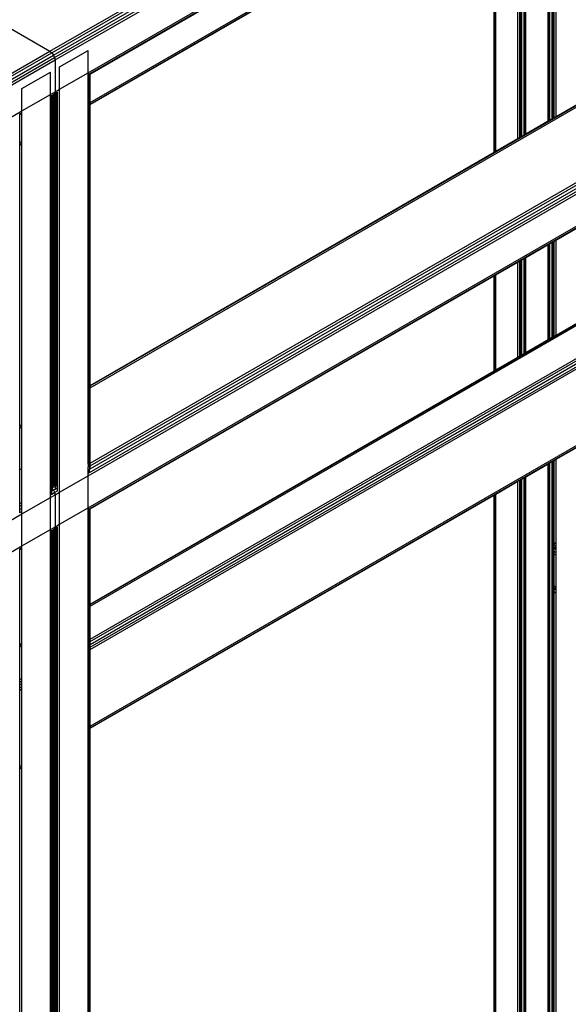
# Model space of a CAD drawing. Header units: millimetres. Extents: x 10 to 1250, y -62 to 528.
# Tile 684 of 909: x 616.274 to 616.891, y 513.986 to 515.095. Entities that reach past the tile are written whole.
import ezdxf

# ---------------------------------------------------------------- set-up
doc = ezdxf.new("R2010")
doc.units = ezdxf.units.MM
doc.header["$LTSCALE"] = 0.05

msp = doc.modelspace()

# ---------------------------------------------------------------- linework, layer by layer
at = {"color": 8}
for p, q in [((616.308, 515.0596), (619.0767, 516.6582)), ((616.3101, 515.0579), (619.0789, 516.6564)), ((616.312, 515.0554), (619.0807, 516.6539)), ((616.3132, 515.0525), (619.082, 516.6511)), ((616.3137, 515.0498), (619.0824, 516.6483)), ((616.3509, 515.0354), (619.0451, 516.5909)), ((616.3525, 515.0343), (619.0427, 516.5875)), ((616.3531, 514.6826), (618.9603, 516.1879)), ((616.3531, 514.6806), (618.9608, 516.1862)), ((616.3525, 514.5853), (619.0427, 516.1385)), ((616.3531, 514.5958), (619.0343, 516.1438)), ((616.3531, 514.5928), (619.0368, 516.1422)), ((616.3531, 514.5892), (619.04, 516.1405)), ((616.3509, 514.5814), (619.0451, 516.1369)), ((616.3509, 514.5455), (619.0451, 516.101)), ((616.3525, 514.5444), (619.0427, 516.0976)), ((616.3531, 515.0339), (617.9768, 515.9714)), ((616.3531, 515.002), (617.9344, 515.915)), ((616.3531, 515.0002), (617.934, 515.9129)), ((616.3531, 514.4364), (618.4908, 515.6706)), ((616.3531, 514.4346), (618.4927, 515.6699)), ((616.3531, 514.3975), (618.5249, 515.6514)), ((616.3531, 514.3948), (618.5268, 515.6498)), ((616.3531, 514.3915), (618.5285, 515.6475)), ((616.3531, 514.3883), (618.5296, 515.645)), ((616.3531, 514.3856), (618.53, 515.6425)), ((616.3531, 514.2995), (618.4877, 515.532)), ((616.3531, 514.2977), (618.4872, 515.5298)), ((616.8687, 514.9811), (616.8687, 515.2973)), ((616.869, 514.9812), (616.869, 515.2975)), ((616.8702, 514.9819), (616.8702, 515.2982)), ((616.8708, 514.9823), (616.8708, 515.2985)), ((616.8733, 514.9837), (616.8733, 515.2999)), ((616.8735, 514.9838), (616.8735, 515.3001)), ((616.8745, 514.9844), (616.8745, 515.3006)), ((616.8755, 514.985), (616.8755, 515.3012)), ((616.8757, 514.9851), (616.8757, 515.3013)), ((616.8778, 514.9863), (616.8778, 515.3025)), ((616.8348, 514.9615), (616.8348, 515.2777)), ((616.8369, 514.9627), (616.8369, 515.2789)), ((616.8371, 514.9628), (616.8371, 515.279)), ((616.8381, 514.9634), (616.8381, 515.2796)), ((616.8393, 514.9641), (616.8393, 515.2803)), ((616.8418, 514.9655), (616.8418, 515.2817)), ((616.842, 514.9656), (616.842, 515.2818)), ((616.8424, 514.9659), (616.8424, 515.2821)), ((616.8438, 514.9667), (616.8438, 515.2829)), ((616.3531, 514.9996), (616.808, 515.2622)), ((616.808, 514.946), (616.808, 515.2622)), ((616.8085, 514.9463), (616.8085, 515.2625)), ((616.8099, 514.9471), (616.8099, 515.2633)), ((616.2345, 515.1021), (616.308, 515.0596)), ((613.5986, 513.4954), (616.308, 515.0596)), ((613.6008, 513.4936), (616.3101, 515.0579)), ((613.6026, 513.4911), (616.312, 515.0554)), ((613.6039, 513.4883), (616.3132, 515.0525)), ((616.308, 515.0596), (616.3101, 515.0579)), ((616.3101, 515.0579), (616.312, 515.0554)), ((616.312, 515.0554), (616.3132, 515.0525)), ((616.3132, 515.0525), (616.3137, 515.0498)), ((616.3188, 515.042), (616.3509, 515.0605)), ((616.3509, 515.0354), (616.3509, 515.0605)), ((613.6043, 513.4855), (616.3137, 515.0498)), ((616.3137, 515.0498), (616.3137, 515.0139)), ((616.3188, 515.0169), (616.3188, 515.042)), ((616.2764, 515.0175), (616.3085, 515.036)), ((616.3085, 515.0109), (616.3085, 515.036)), ((616.3188, 515.0169), (616.3509, 515.0354)), ((616.3509, 515.0334), (616.3509, 515.0354)), ((616.3509, 515.0334), (616.3525, 515.0343)), ((616.3509, 515.0327), (616.3525, 515.0336)), ((616.3509, 515.0327), (616.3509, 515.0334)), ((616.3509, 515.0008), (616.3509, 515.0327)), ((616.3525, 515.0343), (616.3525, 515.0345)), ((616.3525, 515.0336), (616.3525, 515.0343)), ((616.3525, 515.0336), (616.3531, 515.0339)), ((616.3525, 515.0017), (616.3525, 515.0336)), ((616.3531, 515.0339), (616.3531, 515.034)), ((616.3531, 515.002), (616.3531, 515.0339)), ((616.8778, 514.9863), (616.9324, 515.0178)), ((616.2764, 514.9924), (616.2764, 515.0175)), ((616.2764, 514.9924), (616.3085, 515.0109)), ((616.3085, 515.0109), (616.3137, 515.0139)), ((616.3085, 515.0089), (616.3085, 515.0109)), ((616.3085, 515.0089), (616.3101, 515.0099)), ((616.3085, 515.0082), (616.3101, 515.0091)), ((616.3085, 515.0082), (616.3085, 515.0089)), ((616.3085, 514.9763), (616.3085, 515.0082)), ((616.3101, 515.0099), (616.3132, 515.0117)), ((616.3101, 515.0099), (616.3101, 515.01)), ((616.3101, 515.0091), (616.3101, 515.0099)), ((616.3101, 514.9772), (616.3101, 515.0091)), ((616.3106, 515.0095), (616.3109, 515.0096)), ((616.3106, 514.9775), (616.3106, 515.0095)), ((616.3106, 515.0095), (616.3106, 515.0095)), ((616.3109, 515.0096), (616.3111, 515.0097)), ((616.3109, 514.9777), (616.3109, 515.0096)), ((616.3111, 515.0097), (616.312, 515.0102)), ((616.3111, 514.9778), (616.3111, 515.0097)), ((616.3132, 515.0117), (616.312, 515.0102)), ((616.312, 515.0102), (616.3123, 515.0104)), ((616.3123, 515.0104), (616.3137, 515.0112)), ((616.3123, 514.9785), (616.3123, 515.0104)), ((616.3137, 515.0139), (616.3132, 515.0117)), ((616.3132, 515.0117), (616.3164, 515.0135)), ((616.3137, 515.0139), (616.3188, 515.0169)), ((616.3137, 515.0112), (616.3151, 515.012)), ((616.3137, 515.0112), (616.3137, 515.0113)), ((616.3137, 514.9793), (616.3137, 515.0112)), ((616.3151, 515.012), (616.3162, 515.0127)), ((616.3151, 514.9801), (616.3151, 515.012)), ((616.3162, 515.0127), (616.3164, 515.0128)), ((616.3162, 515.0127), (616.3162, 514.9808)), ((616.3164, 515.0135), (616.3164, 515.0137)), ((616.3164, 515.0128), (616.3164, 515.0135)), ((616.3164, 514.9809), (616.3164, 515.0128)), ((616.3188, 514.5629), (616.3188, 515.0169)), ((616.3509, 515.0008), (616.3525, 515.0017)), ((616.3509, 514.999), (616.3509, 515.0008)), ((616.3509, 514.999), (616.3525, 514.9999)), ((616.3509, 514.9983), (616.3525, 514.9992)), ((616.3509, 514.9983), (616.3509, 514.999)), ((616.3509, 514.6821), (616.3509, 514.9983)), ((616.3525, 515.0017), (616.3531, 515.002)), ((616.3525, 514.9999), (616.3525, 515.0017)), ((616.3525, 514.9999), (616.3531, 515.0002)), ((616.3525, 514.9992), (616.3525, 514.9999)), ((616.3525, 514.9992), (616.3531, 514.9996)), ((616.3525, 514.683), (616.3525, 514.9992)), ((616.3531, 515.0002), (616.3531, 515.002)), ((616.3531, 514.9996), (616.3531, 515.0002)), ((616.3531, 514.6833), (616.3531, 514.9996)), ((613.6416, 513.4712), (616.2764, 514.9924)), ((616.274, 514.989), (616.2764, 514.9904)), ((616.274, 514.9883), (616.2764, 514.9897)), ((616.274, 514.989), (616.274, 514.9892)), ((616.274, 514.9883), (616.274, 514.989)), ((616.274, 514.9564), (616.274, 514.9883)), ((616.2764, 514.9904), (616.2764, 514.9924)), ((616.2764, 514.9897), (616.2764, 514.9904)), ((616.2764, 514.9578), (616.2764, 514.9897)), ((616.8735, 514.9838), (616.8745, 514.9844)), ((616.8745, 514.9844), (616.8755, 514.985)), ((616.8755, 514.985), (616.8757, 514.9851)), ((616.8757, 514.9851), (616.8778, 514.9863)), ((616.3085, 514.9763), (616.3101, 514.9772)), ((616.3085, 514.9745), (616.3085, 514.9763)), ((616.3085, 514.9745), (616.3101, 514.9754)), ((616.3085, 514.9738), (616.3101, 514.9748)), ((616.3085, 514.9738), (616.3085, 514.9745)), ((616.3085, 514.6576), (616.3085, 514.9738)), ((616.3101, 514.9754), (616.3101, 514.9772)), ((616.3101, 514.9748), (616.3101, 514.9754)), ((616.3101, 514.6585), (616.3101, 514.9748)), ((616.3106, 514.9775), (616.3109, 514.9777)), ((616.3106, 514.9757), (616.3106, 514.9775)), ((616.3106, 514.9757), (616.3109, 514.9758)), ((616.3106, 514.9751), (616.3106, 514.9757)), ((616.3106, 514.9751), (616.3109, 514.9752)), ((616.3106, 514.6588), (616.3106, 514.9751)), ((616.3109, 514.9777), (616.3111, 514.9778)), ((616.3109, 514.9758), (616.3109, 514.9777)), ((616.3109, 514.9758), (616.3111, 514.976)), ((616.3109, 514.9752), (616.3109, 514.9758)), ((616.3109, 514.9752), (616.3111, 514.9753)), ((616.3109, 514.659), (616.3109, 514.9752)), ((616.3111, 514.9778), (616.3123, 514.9785)), ((616.3111, 514.976), (616.3111, 514.9778)), ((616.3111, 514.976), (616.3123, 514.9766)), ((616.3111, 514.9753), (616.3123, 514.976)), ((616.3111, 514.9753), (616.3111, 514.976)), ((616.3111, 514.6591), (616.3111, 514.9753)), ((616.3123, 514.9785), (616.3137, 514.9793)), ((616.3123, 514.9766), (616.3123, 514.9785)), ((616.3123, 514.9766), (616.3137, 514.9775)), ((616.3123, 514.976), (616.3137, 514.9768)), ((616.3123, 514.976), (616.3123, 514.9766)), ((616.3123, 514.6598), (616.3123, 514.976)), ((616.3137, 514.9793), (616.3151, 514.9801)), ((616.3137, 514.9775), (616.3137, 514.9793)), ((616.3137, 514.9775), (616.3151, 514.9783)), ((616.3137, 514.9768), (616.3151, 514.9776)), ((616.3137, 514.9768), (616.3137, 514.9775)), ((616.3137, 514.6606), (616.3137, 514.9768)), ((616.3151, 514.9801), (616.3162, 514.9808)), ((616.3151, 514.9783), (616.3151, 514.9801)), ((616.3151, 514.9783), (616.3162, 514.9789)), ((616.3151, 514.9776), (616.3162, 514.9783)), ((616.3151, 514.9776), (616.3151, 514.9783)), ((616.3151, 514.6614), (616.3151, 514.9776)), ((616.3162, 514.9808), (616.3164, 514.9809)), ((616.3162, 514.9808), (616.3162, 514.9789)), ((616.3162, 514.9789), (616.3164, 514.9791)), ((616.3162, 514.9789), (616.3162, 514.9783)), ((616.3162, 514.9783), (616.3164, 514.9784)), ((616.3162, 514.9783), (616.3162, 514.6621)), ((616.3164, 514.9791), (616.3164, 514.9809)), ((616.3164, 514.9784), (616.3164, 514.9791)), ((616.3164, 514.6622), (616.3164, 514.9784)), ((616.8438, 514.9667), (616.8687, 514.9811)), ((616.8687, 514.9811), (616.869, 514.9812)), ((616.869, 514.9812), (616.8702, 514.9819)), ((616.8702, 514.9819), (616.8708, 514.9823)), ((616.8708, 514.9823), (616.8733, 514.9837)), ((616.8733, 514.9837), (616.8735, 514.9838)), ((616.8348, 514.9615), (616.8369, 514.9627)), ((616.8369, 514.9627), (616.8371, 514.9628)), ((616.8371, 514.9628), (616.8381, 514.9634)), ((616.8381, 514.9634), (616.8393, 514.9641)), ((616.8393, 514.9641), (616.8418, 514.9655)), ((616.8418, 514.9655), (616.842, 514.9656)), ((616.842, 514.9656), (616.8424, 514.9659)), ((616.8424, 514.9659), (616.8438, 514.9667)), ((616.274, 514.9564), (616.2764, 514.9578)), ((616.274, 514.9546), (616.274, 514.9564)), ((616.274, 514.9546), (616.2764, 514.9559)), ((616.274, 514.9539), (616.2764, 514.9553)), ((616.274, 514.9539), (616.274, 514.9546)), ((616.274, 514.6377), (616.274, 514.9539)), ((616.2764, 514.9559), (616.2764, 514.9578)), ((616.2764, 514.9553), (616.2764, 514.9559)), ((616.2764, 514.6391), (616.2764, 514.9553)), ((616.8099, 514.9471), (616.8348, 514.9615)), ((616.3531, 514.6833), (616.808, 514.946)), ((616.808, 514.946), (616.8085, 514.9463)), ((616.8085, 514.9463), (616.8099, 514.9471)), ((616.8778, 514.847), (616.9324, 514.8785)), ((616.8438, 514.8274), (616.8687, 514.8418)), ((616.8687, 514.8418), (616.869, 514.8419)), ((616.8687, 514.7348), (616.8687, 514.8418)), ((616.869, 514.8419), (616.8702, 514.8426)), ((616.869, 514.7349), (616.869, 514.8419)), ((616.8702, 514.8426), (616.8708, 514.843)), ((616.8702, 514.7356), (616.8702, 514.8426)), ((616.8708, 514.843), (616.8733, 514.8444)), ((616.8708, 514.736), (616.8708, 514.843)), ((616.8733, 514.8444), (616.8735, 514.8445)), ((616.8733, 514.7374), (616.8733, 514.8444)), ((616.8735, 514.8445), (616.8745, 514.8451)), ((616.8735, 514.7375), (616.8735, 514.8445)), ((616.8745, 514.8451), (616.8755, 514.8457)), ((616.8745, 514.7381), (616.8745, 514.8451)), ((616.8755, 514.8457), (616.8757, 514.8458)), ((616.8755, 514.7387), (616.8755, 514.8457)), ((616.8757, 514.8458), (616.8778, 514.847)), ((616.8757, 514.7388), (616.8757, 514.8458)), ((616.8778, 514.74), (616.8778, 514.847)), ((616.8099, 514.8078), (616.8348, 514.8222)), ((616.8348, 514.8222), (616.8369, 514.8234)), ((616.8348, 514.7152), (616.8348, 514.8222)), ((616.8369, 514.8234), (616.8371, 514.8235)), ((616.8369, 514.7164), (616.8369, 514.8234)), ((616.8371, 514.8235), (616.8381, 514.8241)), ((616.8371, 514.7165), (616.8371, 514.8235)), ((616.8381, 514.8241), (616.8393, 514.8248)), ((616.8381, 514.7171), (616.8381, 514.8241)), ((616.8393, 514.8248), (616.8418, 514.8262)), ((616.8393, 514.7178), (616.8393, 514.8248)), ((616.8418, 514.8262), (616.842, 514.8263)), ((616.8418, 514.7192), (616.8418, 514.8262)), ((616.842, 514.8263), (616.8424, 514.8266)), ((616.842, 514.7193), (616.842, 514.8263)), ((616.8424, 514.8266), (616.8438, 514.8274)), ((616.8424, 514.7196), (616.8424, 514.8266)), ((616.8438, 514.7204), (616.8438, 514.8274)), ((616.808, 514.8067), (616.8085, 514.807)), ((616.8085, 514.807), (616.8099, 514.8078)), ((616.8085, 514.7), (616.8085, 514.807)), ((616.8099, 514.7008), (616.8099, 514.8078)), ((616.3531, 514.5441), (616.808, 514.8067)), ((616.808, 514.6997), (616.808, 514.8067)), ((616.8778, 514.74), (616.9324, 514.7715)), ((616.8438, 514.7204), (616.8687, 514.7348)), ((616.8687, 514.7348), (616.869, 514.7349)), ((616.869, 514.7349), (616.8702, 514.7356)), ((616.8702, 514.7356), (616.8708, 514.736)), ((616.8708, 514.736), (616.8733, 514.7374)), ((616.8733, 514.7374), (616.8735, 514.7375)), ((616.8735, 514.7375), (616.8745, 514.7381)), ((616.8745, 514.7381), (616.8755, 514.7387)), ((616.8755, 514.7387), (616.8757, 514.7388)), ((616.8757, 514.7388), (616.8778, 514.74)), ((616.8393, 514.7178), (616.8418, 514.7192)), ((616.8418, 514.7192), (616.842, 514.7193)), ((616.842, 514.7193), (616.8424, 514.7196)), ((616.8424, 514.7196), (616.8438, 514.7204)), ((616.8099, 514.7008), (616.8348, 514.7152)), ((616.8348, 514.7152), (616.8369, 514.7164)), ((616.8369, 514.7164), (616.8371, 514.7165)), ((616.8371, 514.7165), (616.8381, 514.7171)), ((616.8381, 514.7171), (616.8393, 514.7178)), ((616.3531, 514.437), (616.808, 514.6997)), ((616.808, 514.6997), (616.8085, 514.7)), ((616.8085, 514.7), (616.8099, 514.7008)), ((616.3509, 514.6821), (616.3525, 514.683)), ((616.3509, 514.6814), (616.3525, 514.6823)), ((616.3509, 514.6814), (616.3509, 514.6821)), ((616.3509, 514.6794), (616.3509, 514.6814)), ((616.3509, 514.6794), (616.3525, 514.6803)), ((616.3509, 514.5945), (616.3509, 514.6794)), ((616.3525, 514.683), (616.3531, 514.6833)), ((616.3525, 514.6823), (616.3525, 514.683)), ((616.3525, 514.6823), (616.3531, 514.6826)), ((616.3525, 514.6803), (616.3525, 514.6823)), ((616.3525, 514.6803), (616.3531, 514.6806)), ((616.3525, 514.5954), (616.3525, 514.6803)), ((616.3531, 514.6826), (616.3531, 514.6833)), ((616.3531, 514.6806), (616.3531, 514.6826)), ((616.3531, 514.5958), (616.3531, 514.6806)), ((616.3085, 514.6576), (616.3101, 514.6585)), ((616.3085, 514.6569), (616.3101, 514.6578)), ((616.3085, 514.6569), (616.3085, 514.6576)), ((616.3085, 514.6549), (616.3085, 514.6569)), ((616.3085, 514.6549), (616.3101, 514.6558)), ((616.3085, 514.57), (616.3085, 514.6549)), ((616.3101, 514.6578), (616.3101, 514.6585)), ((616.3101, 514.6558), (616.3101, 514.6578)), ((616.3101, 514.571), (616.3101, 514.6558)), ((616.3106, 514.6588), (616.3109, 514.659)), ((616.3106, 514.6581), (616.3106, 514.6588)), ((616.3106, 514.6581), (616.3109, 514.6583)), ((616.3106, 514.6561), (616.3106, 514.6581)), ((616.3106, 514.6561), (616.3109, 514.6563)), ((616.3106, 514.5713), (616.3106, 514.6561)), ((616.3109, 514.659), (616.3111, 514.6591)), ((616.3109, 514.6583), (616.3109, 514.659)), ((616.3109, 514.6583), (616.3111, 514.6584)), ((616.3109, 514.6563), (616.3109, 514.6583)), ((616.3109, 514.6563), (616.3111, 514.6564)), ((616.3109, 514.5714), (616.3109, 514.6563)), ((616.3111, 514.6591), (616.3123, 514.6598)), ((616.3111, 514.6584), (616.3123, 514.6591)), ((616.3111, 514.6584), (616.3111, 514.6591)), ((616.3111, 514.6564), (616.3111, 514.6584)), ((616.3111, 514.6564), (616.3123, 514.6571)), ((616.3111, 514.5715), (616.3111, 514.6564)), ((616.3123, 514.6598), (616.3137, 514.6606)), ((616.3123, 514.6591), (616.3137, 514.6599)), ((616.3123, 514.6591), (616.3123, 514.6598)), ((616.3123, 514.6571), (616.3123, 514.6591)), ((616.3123, 514.6571), (616.3137, 514.6579)), ((616.3123, 514.5722), (616.3123, 514.6571)), ((616.3137, 514.6606), (616.3151, 514.6614)), ((616.3137, 514.6599), (616.3151, 514.6607)), ((616.3137, 514.6599), (616.3137, 514.6606)), ((616.3137, 514.6579), (616.3137, 514.6599)), ((616.3137, 514.6579), (616.3151, 514.6587)), ((616.3137, 514.573), (616.3137, 514.6579)), ((616.3151, 514.6614), (616.3162, 514.6621)), ((616.3151, 514.6607), (616.3162, 514.6614)), ((616.3151, 514.6607), (616.3151, 514.6614)), ((616.3151, 514.6587), (616.3151, 514.6607)), ((616.3151, 514.6587), (616.3162, 514.6594)), ((616.3151, 514.5738), (616.3151, 514.6587)), ((616.3162, 514.6621), (616.3164, 514.6622)), ((616.3162, 514.6621), (616.3162, 514.6614)), ((616.3162, 514.6614), (616.3164, 514.6615)), ((616.3162, 514.6614), (616.3162, 514.6594)), ((616.3162, 514.6594), (616.3164, 514.6595)), ((616.3162, 514.6594), (616.3162, 514.5745)), ((616.3164, 514.6615), (616.3164, 514.6622)), ((616.3164, 514.6595), (616.3164, 514.6615)), ((616.3164, 514.5746), (616.3164, 514.6595)), ((616.274, 514.6377), (616.2764, 514.6391)), ((616.274, 514.637), (616.2764, 514.6384)), ((616.274, 514.6377), (616.274, 514.637)), ((616.274, 514.635), (616.274, 514.637)), ((616.274, 514.635), (616.2764, 514.6363)), ((616.274, 514.5893), (616.274, 514.635)), ((616.2764, 514.6384), (616.2764, 514.6391)), ((616.2764, 514.6363), (616.2764, 514.6384)), ((616.2764, 514.588), (616.2764, 514.6363)), ((616.8778, 514.6), (616.9324, 514.6315)), ((616.8708, 514.596), (616.8733, 514.5974)), ((616.8733, 514.5974), (616.8735, 514.5975)), ((616.8733, 514.5019), (616.8733, 514.5974)), ((616.8735, 514.5975), (616.8745, 514.5981)), ((616.8735, 514.5023), (616.8735, 514.5975)), ((616.8745, 514.5981), (616.8755, 514.5987)), ((616.8745, 514.5036), (616.8745, 514.5981)), ((616.8755, 514.5987), (616.8757, 514.5988)), ((616.8755, 514.5045), (616.8755, 514.5987)), ((616.8757, 514.5988), (616.8778, 514.6)), ((616.8757, 514.5046), (616.8757, 514.5988)), ((616.8778, 514.5061), (616.8778, 514.6)), ((616.274, 514.5893), (616.2764, 514.588)), ((616.274, 514.5501), (616.274, 514.5893)), ((616.2764, 514.5515), (616.2764, 514.588)), ((616.3509, 514.5945), (616.3525, 514.5954)), ((616.3509, 514.5945), (616.3509, 514.5915)), ((616.3509, 514.5915), (616.3525, 514.5924)), ((616.3509, 514.588), (616.3509, 514.5915)), ((616.3509, 514.588), (616.3525, 514.5889)), ((616.3509, 514.5844), (616.3509, 514.588)), ((616.3509, 514.5844), (616.3525, 514.5853)), ((616.3525, 514.5954), (616.3531, 514.5958)), ((616.3525, 514.5924), (616.3525, 514.5954)), ((616.3525, 514.5924), (616.3531, 514.5928)), ((616.3525, 514.5924), (616.3525, 514.5889)), ((616.3525, 514.5889), (616.3531, 514.5892)), ((616.3525, 514.5853), (616.3525, 514.5889)), ((616.3525, 514.585), (616.3525, 514.5853)), ((616.3531, 514.5928), (616.3531, 514.5958)), ((616.3531, 514.5892), (616.3531, 514.5928)), ((616.3531, 514.5888), (616.3531, 514.5892)), ((616.8438, 514.5804), (616.8687, 514.5948)), ((616.8687, 514.5948), (616.869, 514.5949)), ((616.8687, 513.5114), (616.8687, 514.5948)), ((616.869, 514.5949), (616.8702, 514.5956)), ((616.869, 513.5115), (616.869, 514.5949)), ((616.8702, 514.5956), (616.8708, 514.596)), ((616.8702, 513.5122), (616.8702, 514.5956)), ((616.8708, 513.5126), (616.8708, 514.596)), ((616.3151, 514.5738), (616.3162, 514.5745)), ((616.3162, 514.5745), (616.3164, 514.5746)), ((616.3162, 514.5745), (616.3162, 514.5715)), ((616.3164, 514.5716), (616.3164, 514.5746)), ((616.3188, 514.5629), (616.3509, 514.5814)), ((616.3509, 514.5814), (616.3509, 514.5844)), ((616.3509, 514.5455), (616.3509, 514.5814)), ((616.8099, 514.5608), (616.8348, 514.5752)), ((616.8348, 514.5752), (616.8369, 514.5764)), ((616.8348, 513.4918), (616.8348, 514.5752)), ((616.8369, 514.5764), (616.8371, 514.5765)), ((616.8369, 513.493), (616.8369, 514.5764)), ((616.8371, 514.5765), (616.8381, 514.5771)), ((616.8371, 513.4931), (616.8371, 514.5765)), ((616.8381, 514.5771), (616.8393, 514.5778)), ((616.8381, 513.4937), (616.8381, 514.5771)), ((616.8393, 514.5778), (616.8418, 514.5792)), ((616.8393, 513.4944), (616.8393, 514.5778)), ((616.8418, 514.5792), (616.842, 514.5793)), ((616.8418, 513.4958), (616.8418, 514.5792)), ((616.842, 514.5793), (616.8424, 514.5796)), ((616.842, 513.4959), (616.842, 514.5793)), ((616.8424, 514.5796), (616.8438, 514.5804)), ((616.8424, 513.4962), (616.8424, 514.5796)), ((616.8438, 513.497), (616.8438, 514.5804)), ((616.3085, 514.57), (616.3101, 514.571)), ((616.3085, 514.5693), (616.3085, 514.57)), ((616.3085, 514.5693), (616.3101, 514.568)), ((616.3085, 514.567), (616.3085, 514.5693)), ((616.3085, 514.567), (616.3101, 514.5679)), ((616.3085, 514.5635), (616.3085, 514.567)), ((616.3085, 514.5635), (616.3101, 514.5644)), ((616.3085, 514.5599), (616.3085, 514.5635)), ((616.3101, 514.568), (616.3101, 514.571)), ((616.3101, 514.5679), (616.3101, 514.568)), ((616.3101, 514.5644), (616.3101, 514.5679)), ((616.3101, 514.5608), (616.3101, 514.5644)), ((616.3106, 514.5713), (616.3109, 514.5714)), ((616.3106, 514.5683), (616.3106, 514.5713)), ((616.3106, 514.5683), (616.3109, 514.5684)), ((616.3106, 514.5673), (616.3106, 514.5683)), ((616.3106, 514.5673), (616.312, 514.5655)), ((616.3106, 514.5647), (616.3106, 514.5673)), ((616.3106, 514.5647), (616.312, 514.5655)), ((616.3106, 514.5643), (616.3106, 514.5647)), ((616.3109, 514.5714), (616.3111, 514.5715)), ((616.3109, 514.5684), (616.3109, 514.5714)), ((616.3109, 514.5684), (616.3137, 514.57)), ((616.3109, 514.5678), (616.3109, 514.5684)), ((616.3111, 514.5715), (616.3123, 514.5722)), ((616.3111, 514.5708), (616.3111, 514.5715)), ((616.312, 514.5655), (616.3137, 514.5664)), ((616.312, 514.5655), (616.3132, 514.5626)), ((616.3123, 514.5722), (616.3137, 514.573)), ((616.3123, 514.5701), (616.3123, 514.5722)), ((616.3132, 514.5626), (616.3164, 514.5645)), ((616.3137, 514.573), (616.3151, 514.5738)), ((616.3137, 514.57), (616.3137, 514.573)), ((616.3137, 514.57), (616.3151, 514.5708)), ((616.3137, 514.57), (616.3137, 514.5664)), ((616.3137, 514.5664), (616.3164, 514.5681)), ((616.3137, 514.566), (616.3137, 514.5664)), ((616.3137, 514.5599), (616.3188, 514.5629)), ((616.3151, 514.5708), (616.3151, 514.5738)), ((616.3151, 514.5708), (616.3162, 514.5715)), ((616.3151, 514.5694), (616.3151, 514.5708)), ((616.3162, 514.5715), (616.3164, 514.5716)), ((616.3162, 514.5715), (616.3162, 514.5697)), ((616.3164, 514.5681), (616.3164, 514.5716)), ((616.3164, 514.5645), (616.3164, 514.5681)), ((616.3164, 514.5642), (616.3164, 514.5645)), ((616.3188, 514.527), (616.3188, 514.5629)), ((616.2764, 514.5384), (616.3085, 514.5569)), ((616.3085, 514.5599), (616.3101, 514.5608)), ((616.3085, 514.5569), (616.3137, 514.5599)), ((616.3085, 514.5569), (616.3085, 514.5599)), ((616.3085, 514.521), (616.3085, 514.5569)), ((616.3101, 514.5608), (616.3132, 514.5626)), ((616.3101, 514.5605), (616.3101, 514.5608)), ((616.3132, 514.5626), (616.3137, 514.5599)), ((616.3137, 514.5599), (616.3137, 514.524)), ((616.3531, 514.2971), (616.808, 514.5597)), ((616.808, 514.5597), (616.8085, 514.56)), ((616.808, 513.4763), (616.808, 514.5597)), ((616.8085, 514.56), (616.8099, 514.5608)), ((616.8085, 513.4766), (616.8085, 514.56)), ((616.8099, 513.4774), (616.8099, 514.5608)), ((616.274, 514.5501), (616.2764, 514.5515)), ((616.274, 514.5471), (616.274, 514.5501)), ((616.274, 514.5471), (616.2764, 514.5485)), ((616.274, 514.5436), (616.274, 514.5471)), ((616.274, 514.5436), (616.2764, 514.5449)), ((616.274, 514.54), (616.274, 514.5436)), ((616.274, 514.54), (616.2764, 514.5414)), ((616.2764, 514.5485), (616.2764, 514.5515)), ((616.2764, 514.5449), (616.2764, 514.5485)), ((616.2764, 514.5414), (616.2764, 514.5449)), ((616.2764, 514.5384), (616.2764, 514.5414)), ((616.3188, 514.527), (616.3509, 514.5455)), ((616.3509, 514.5435), (616.3509, 514.5455)), ((616.3509, 514.5435), (616.3525, 514.5444)), ((616.3509, 514.5428), (616.3525, 514.5437)), ((616.3509, 514.5428), (616.3509, 514.5435)), ((616.3509, 514.4358), (616.3509, 514.5428)), ((616.3525, 514.5444), (616.3525, 514.5446)), ((616.3525, 514.5437), (616.3525, 514.5444)), ((616.3525, 514.5437), (616.3531, 514.5441)), ((616.3525, 514.4367), (616.3525, 514.5437)), ((616.3531, 514.437), (616.3531, 514.5441)), ((616.3531, 514.5441), (616.3531, 514.5441)), ((613.6416, 513.0172), (616.2764, 514.5384)), ((616.274, 514.5397), (616.274, 514.54)), ((616.2764, 514.5025), (616.2764, 514.5384)), ((616.2764, 514.5025), (616.3085, 514.521)), ((616.3085, 514.521), (616.3137, 514.524)), ((616.3085, 514.519), (616.3085, 514.521)), ((616.3085, 514.519), (616.3101, 514.52)), ((616.3085, 514.5183), (616.3101, 514.5192)), ((616.3085, 514.5183), (616.3085, 514.519)), ((616.3101, 514.52), (616.3132, 514.5218)), ((616.3101, 514.52), (616.3101, 514.5201)), ((616.3101, 514.5192), (616.3101, 514.52)), ((616.3101, 514.4122), (616.3101, 514.5192)), ((616.3106, 514.5196), (616.3109, 514.5197)), ((616.3106, 514.4126), (616.3106, 514.5196)), ((616.3106, 514.5196), (616.3106, 514.5196)), ((616.3109, 514.5197), (616.3111, 514.5198)), ((616.3109, 514.4127), (616.3109, 514.5197)), ((616.3111, 514.5198), (616.312, 514.5203)), ((616.3111, 514.4128), (616.3111, 514.5198)), ((616.3132, 514.5218), (616.312, 514.5203)), ((616.312, 514.5203), (616.3123, 514.5205)), ((616.3123, 514.5205), (616.3137, 514.5213)), ((616.3123, 514.4135), (616.3123, 514.5205)), ((616.3137, 514.524), (616.3132, 514.5218)), ((616.3132, 514.5218), (616.3164, 514.5236)), ((616.3137, 514.524), (616.3188, 514.527)), ((616.3137, 514.5213), (616.3151, 514.5221)), ((616.3137, 514.5213), (616.3137, 514.5214)), ((616.3137, 514.4143), (616.3137, 514.5213)), ((616.3151, 514.5221), (616.3162, 514.5228)), ((616.3151, 514.4151), (616.3151, 514.5221)), ((616.3162, 514.5228), (616.3164, 514.5229)), ((616.3162, 514.5228), (616.3162, 514.4158)), ((616.3164, 514.5236), (616.3164, 514.5238)), ((616.3164, 514.5229), (616.3164, 514.5236)), ((616.3164, 514.4159), (616.3164, 514.5229)), ((616.3188, 513.5868), (616.3188, 514.527)), ((616.3085, 514.4113), (616.3085, 514.5183)), ((613.6416, 512.9813), (616.2764, 514.5025)), ((616.274, 514.4991), (616.2764, 514.5005)), ((616.274, 514.4984), (616.2764, 514.4998)), ((616.274, 514.4991), (616.274, 514.4993)), ((616.274, 514.4984), (616.274, 514.4991)), ((616.274, 514.3914), (616.274, 514.4984)), ((616.2764, 514.5005), (616.2764, 514.5025)), ((616.2764, 514.4998), (616.2764, 514.5005)), ((616.2764, 514.3928), (616.2764, 514.4998)), ((616.8733, 514.5019), (616.8735, 514.5023)), ((616.8733, 514.501), (616.8733, 514.5019)), ((616.8745, 514.5004), (616.8733, 514.501)), ((616.8733, 514.4997), (616.8733, 514.501)), ((616.8733, 514.4997), (616.8745, 514.5004)), ((616.8745, 514.4997), (616.8733, 514.4995)), ((616.8733, 514.4995), (616.8733, 514.4997)), ((616.8733, 514.4945), (616.8733, 514.4995)), ((616.8735, 514.5023), (616.8745, 514.5036)), ((616.8745, 514.5036), (616.8747, 514.5038)), ((616.8745, 514.5004), (616.8745, 514.5036)), ((616.8745, 514.4997), (616.8745, 514.5004)), ((616.8747, 514.4997), (616.8745, 514.4997)), ((616.8745, 514.4955), (616.8745, 514.4997)), ((616.8747, 514.5038), (616.8755, 514.5045)), ((616.8755, 514.5033), (616.8747, 514.5038)), ((616.8747, 514.4997), (616.8755, 514.5002)), ((616.8755, 514.4994), (616.8747, 514.4997)), ((616.8755, 514.5045), (616.8757, 514.5046)), ((616.8755, 514.5033), (616.8755, 514.5045)), ((616.8757, 514.5032), (616.8755, 514.5033)), ((616.8755, 514.5008), (616.8755, 514.5033)), ((616.8755, 514.5002), (616.8755, 514.5008)), ((616.8755, 514.5002), (616.8757, 514.5004)), ((616.8755, 514.4994), (616.8755, 514.5002)), ((616.8757, 514.4994), (616.8755, 514.4994)), ((616.8755, 514.496), (616.8755, 514.4994)), ((616.8757, 514.5046), (616.8768, 514.5056)), ((616.8757, 514.5032), (616.8757, 514.5046)), ((616.8778, 514.502), (616.8757, 514.5032)), ((616.8757, 514.5008), (616.8757, 514.5032)), ((616.8757, 514.5004), (616.8778, 514.5015)), ((616.8757, 514.5004), (616.8757, 514.5008)), ((616.8757, 514.4994), (616.8757, 514.5004)), ((616.8768, 514.499), (616.8757, 514.4994)), ((616.8757, 514.4961), (616.8757, 514.4994)), ((616.8768, 514.5056), (616.8778, 514.5061)), ((616.8778, 514.505), (616.8768, 514.5056)), ((616.8768, 514.499), (616.8778, 514.4995)), ((616.8778, 514.4984), (616.8768, 514.499)), ((616.8778, 514.505), (616.8778, 514.5061)), ((616.8778, 514.502), (616.8778, 514.505)), ((616.8778, 514.5016), (616.8778, 514.502)), ((616.8778, 514.5015), (616.8778, 514.5016)), ((616.8778, 514.4995), (616.8778, 514.5015)), ((616.8778, 514.4984), (616.8778, 514.4995)), ((616.8778, 514.4952), (616.8778, 514.4984)), ((616.8733, 514.4945), (616.874, 514.4941)), ((616.8733, 514.4586), (616.8733, 514.4945)), ((616.874, 514.4941), (616.8742, 514.4952)), ((616.874, 514.4582), (616.874, 514.4941)), ((616.8745, 514.4938), (616.874, 514.4941)), ((616.8742, 514.4952), (616.8745, 514.4955)), ((616.8742, 514.4952), (616.8744, 514.4953)), ((616.8745, 514.4955), (616.8748, 514.4959)), ((616.8745, 514.4938), (616.8745, 514.4955)), ((616.8755, 514.4932), (616.8745, 514.4938)), ((616.8745, 514.4579), (616.8745, 514.4938)), ((616.8748, 514.4959), (616.8755, 514.496)), ((616.8755, 514.496), (616.8757, 514.4961)), ((616.8755, 514.4932), (616.8755, 514.496)), ((616.8757, 514.4931), (616.8755, 514.4932)), ((616.8755, 514.4573), (616.8755, 514.4932)), ((616.8778, 514.4949), (616.8757, 514.4961)), ((616.8757, 514.4961), (616.8768, 514.4957)), ((616.8757, 514.4961), (616.8757, 514.4961)), ((616.8757, 514.4931), (616.8757, 514.4961)), ((616.8778, 514.4919), (616.8757, 514.4931)), ((616.8757, 514.4572), (616.8757, 514.4931)), ((616.8768, 514.4957), (616.8778, 514.4952)), ((616.8778, 514.4949), (616.8778, 514.4952)), ((616.8778, 514.4919), (616.8778, 514.4949)), ((616.8778, 514.456), (616.8778, 514.4919)), ((616.8733, 514.4586), (616.874, 514.4582)), ((616.8733, 514.4536), (616.8733, 514.4586)), ((616.8733, 514.4536), (616.8735, 514.4533)), ((616.8733, 513.514), (616.8733, 514.4536)), ((616.8735, 513.5141), (616.8735, 514.4533)), ((616.8735, 514.4533), (616.8745, 514.452)), ((616.8742, 514.4568), (616.874, 514.4582)), ((616.8745, 514.4579), (616.874, 514.4582)), ((616.8742, 514.4568), (616.8744, 514.4569)), ((616.8745, 514.4562), (616.8742, 514.4568)), ((616.8755, 514.4573), (616.8745, 514.4579)), ((616.8745, 514.4562), (616.8745, 514.4579)), ((616.8746, 514.4558), (616.8745, 514.4562)), ((616.8745, 514.452), (616.8745, 514.4562)), ((616.8745, 513.5147), (616.8745, 514.452)), ((616.8745, 514.452), (616.8747, 514.4518)), ((616.8751, 514.4556), (616.8746, 514.4558)), ((616.8748, 514.4554), (616.8746, 514.4558)), ((616.8748, 514.4554), (616.8751, 514.4556)), ((616.8753, 514.4547), (616.8748, 514.4554)), ((616.8751, 514.4556), (616.8752, 514.4556)), ((616.8755, 514.4553), (616.8751, 514.4556)), ((616.8755, 514.4545), (616.8753, 514.4547)), ((616.8755, 514.4546), (616.8753, 514.4547)), ((616.8757, 514.4572), (616.8755, 514.4573)), ((616.8755, 514.4553), (616.8755, 514.4573)), ((616.8757, 514.4552), (616.8755, 514.4553)), ((616.8755, 514.4546), (616.8755, 514.4553)), ((616.8755, 514.4545), (616.8755, 514.4546)), ((616.8757, 514.4545), (616.8755, 514.4546)), ((616.8755, 514.4511), (616.8755, 514.4545)), ((616.8757, 514.4542), (616.8755, 514.4545)), ((616.8778, 514.456), (616.8757, 514.4572)), ((616.8757, 514.4552), (616.8757, 514.4572)), ((616.8778, 514.454), (616.8757, 514.4552)), ((616.8757, 514.4545), (616.8757, 514.4552)), ((616.876, 514.4543), (616.8757, 514.4545)), ((616.8757, 514.4542), (616.8757, 514.4545)), ((616.8757, 514.4542), (616.876, 514.4543)), ((616.8768, 514.4533), (616.8757, 514.4542)), ((616.8757, 514.4509), (616.8757, 514.4542)), ((616.8757, 514.4542), (616.8757, 514.4542)), ((616.876, 514.4543), (616.8765, 514.4546)), ((616.8773, 514.4536), (616.876, 514.4543)), ((616.8768, 514.4533), (616.8773, 514.4536)), ((616.8771, 514.4531), (616.8768, 514.4533)), ((616.8771, 514.4531), (616.8775, 514.4534)), ((616.8778, 514.4527), (616.8771, 514.4531)), ((616.8773, 514.4536), (616.8777, 514.4538)), ((616.8775, 514.4534), (616.8773, 514.4536)), ((616.8778, 514.4533), (616.8775, 514.4534)), ((616.8778, 514.454), (616.8778, 514.456)), ((616.8778, 514.4533), (616.8778, 514.454)), ((616.8778, 514.4527), (616.8778, 514.4533)), ((616.8778, 514.4495), (616.8778, 514.4527)), ((616.8747, 514.4518), (616.8755, 514.4511)), ((616.8755, 513.5153), (616.8755, 514.4511)), ((616.8755, 514.4511), (616.8757, 514.4509)), ((616.8757, 514.4509), (616.8768, 514.45)), ((616.8757, 513.5154), (616.8757, 514.4509)), ((616.8768, 514.45), (616.8778, 514.4495)), ((616.8778, 513.5166), (616.8778, 514.4495)), ((616.3509, 514.4358), (616.3525, 514.4367)), ((616.3509, 514.4352), (616.3525, 514.4361)), ((616.3509, 514.4352), (616.3509, 514.4358)), ((616.3509, 514.4333), (616.3509, 514.4352)), ((616.3509, 514.4333), (616.3525, 514.4343)), ((616.3509, 514.3963), (616.3509, 514.4333)), ((616.3525, 514.4367), (616.3531, 514.437)), ((616.3525, 514.4361), (616.3525, 514.4367)), ((616.3525, 514.4361), (616.3531, 514.4364)), ((616.3525, 514.4343), (616.3525, 514.4361)), ((616.3525, 514.4343), (616.3531, 514.4346)), ((616.3525, 514.3972), (616.3525, 514.4343)), ((616.3531, 514.4364), (616.3531, 514.437)), ((616.3531, 514.4346), (616.3531, 514.4364)), ((616.3531, 514.3975), (616.3531, 514.4346)), ((616.3085, 514.4113), (616.3101, 514.4122)), ((616.3085, 514.4107), (616.3101, 514.4116)), ((616.3085, 514.4107), (616.3085, 514.4113)), ((616.3085, 514.4088), (616.3085, 514.4107)), ((616.3085, 514.4088), (616.3101, 514.4098)), ((616.3085, 514.3718), (616.3085, 514.4088)), ((616.3101, 514.4116), (616.3101, 514.4122)), ((616.3101, 514.4098), (616.3101, 514.4116)), ((616.3101, 514.3727), (616.3101, 514.4098)), ((616.3106, 514.4126), (616.3109, 514.4127)), ((616.3106, 514.4119), (616.3106, 514.4126)), ((616.3106, 514.4119), (616.3109, 514.412)), ((616.3106, 514.4101), (616.3106, 514.4119)), ((616.3106, 514.4101), (616.3109, 514.4102)), ((616.3106, 514.373), (616.3106, 514.4101)), ((616.3109, 514.4127), (616.3111, 514.4128)), ((616.3109, 514.412), (616.3109, 514.4127)), ((616.3109, 514.412), (616.3111, 514.4122)), ((616.3109, 514.4102), (616.3109, 514.412)), ((616.3109, 514.4102), (616.3111, 514.4103)), ((616.3109, 514.3731), (616.3109, 514.4102)), ((616.3111, 514.4128), (616.3123, 514.4135)), ((616.3111, 514.4122), (616.3123, 514.4129)), ((616.3111, 514.4122), (616.3111, 514.4128)), ((616.3111, 514.4103), (616.3111, 514.4122)), ((616.3111, 514.4103), (616.3123, 514.411)), ((616.3111, 514.3733), (616.3111, 514.4103)), ((616.3123, 514.4135), (616.3137, 514.4143)), ((616.3123, 514.4129), (616.3137, 514.4137)), ((616.3123, 514.4129), (616.3123, 514.4135)), ((616.3123, 514.411), (616.3123, 514.4129)), ((616.3123, 514.411), (616.3137, 514.4118)), ((616.3123, 514.3739), (616.3123, 514.411)), ((616.3137, 514.4143), (616.3151, 514.4151)), ((616.3137, 514.4137), (616.3151, 514.4145)), ((616.3137, 514.4137), (616.3137, 514.4143)), ((616.3137, 514.4118), (616.3137, 514.4137)), ((616.3137, 514.4118), (616.3151, 514.4126)), ((616.3137, 514.3748), (616.3137, 514.4118)), ((616.3151, 514.4151), (616.3162, 514.4158)), ((616.3151, 514.4145), (616.3162, 514.4151)), ((616.3151, 514.4145), (616.3151, 514.4151)), ((616.3151, 514.4126), (616.3151, 514.4145)), ((616.3151, 514.4126), (616.3162, 514.4133)), ((616.3151, 514.3756), (616.3151, 514.4126)), ((616.3162, 514.4158), (616.3164, 514.4159)), ((616.3162, 514.4158), (616.3162, 514.4151)), ((616.3162, 514.4151), (616.3164, 514.4153)), ((616.3162, 514.4151), (616.3162, 514.4133)), ((616.3162, 514.4133), (616.3164, 514.4134)), ((616.3162, 514.4133), (616.3162, 514.3762)), ((616.3164, 514.4153), (616.3164, 514.4159)), ((616.3164, 514.4134), (616.3164, 514.4153)), ((616.3164, 514.3764), (616.3164, 514.4134)), ((616.3509, 514.3963), (616.3525, 514.3972)), ((616.3525, 514.3972), (616.3531, 514.3975)), ((616.3525, 514.3945), (616.3525, 514.3972)), ((616.3531, 514.3948), (616.3531, 514.3975)), ((616.274, 514.3914), (616.2764, 514.3928)), ((616.274, 514.3908), (616.2764, 514.3921)), ((616.274, 514.3908), (616.274, 514.3914)), ((616.274, 514.3889), (616.274, 514.3908)), ((616.274, 514.3889), (616.2764, 514.3903)), ((616.274, 514.3519), (616.274, 514.3889)), ((616.2764, 514.3921), (616.2764, 514.3928)), ((616.2764, 514.3903), (616.2764, 514.3921)), ((616.2764, 514.3532), (616.2764, 514.3903)), ((616.3509, 514.3935), (616.3509, 514.3963)), ((616.3509, 514.3935), (616.3525, 514.3945)), ((616.3509, 514.3903), (616.3509, 514.3935)), ((616.3509, 514.3903), (616.3525, 514.3912)), ((616.3509, 514.3871), (616.3509, 514.3903)), ((616.3509, 514.3871), (616.3525, 514.388)), ((616.3509, 514.3844), (616.3509, 514.3871)), ((616.3525, 514.3945), (616.3531, 514.3948)), ((616.3525, 514.3912), (616.3525, 514.3945)), ((616.3525, 514.3912), (616.3531, 514.3915)), ((616.3525, 514.388), (616.3525, 514.3912)), ((616.3525, 514.388), (616.3531, 514.3883)), ((616.3525, 514.3853), (616.3525, 514.388)), ((616.3525, 514.3853), (616.3531, 514.3856)), ((616.3531, 514.3915), (616.3531, 514.3948)), ((616.3531, 514.3883), (616.3531, 514.3915)), ((616.3531, 514.3856), (616.3531, 514.3883)), ((616.3531, 514.2995), (616.3531, 514.3856)), ((616.3123, 514.3739), (616.3137, 514.3748)), ((616.3137, 514.3748), (616.3151, 514.3756)), ((616.3137, 514.372), (616.3137, 514.3748)), ((616.3151, 514.3756), (616.3162, 514.3762)), ((616.3151, 514.3728), (616.3151, 514.3756)), ((616.3162, 514.3762), (616.3164, 514.3764)), ((616.3162, 514.3762), (616.3162, 514.3735)), ((616.3164, 514.3736), (616.3164, 514.3764)), ((616.3509, 514.3844), (616.3525, 514.3853)), ((616.3509, 514.2983), (616.3509, 514.3844)), ((616.3525, 514.2992), (616.3525, 514.3853)), ((616.3085, 514.3718), (616.3101, 514.3727)), ((616.3085, 514.369), (616.3085, 514.3718)), ((616.3085, 514.369), (616.3101, 514.37)), ((616.3085, 514.3658), (616.3085, 514.369)), ((616.3085, 514.3658), (616.3101, 514.3667)), ((616.3085, 514.3626), (616.3085, 514.3658)), ((616.3085, 514.3626), (616.3101, 514.3635)), ((616.3101, 514.37), (616.3101, 514.3727)), ((616.3101, 514.3667), (616.3101, 514.37)), ((616.3101, 514.3635), (616.3101, 514.3667)), ((616.3101, 514.3608), (616.3101, 514.3635)), ((616.3106, 514.373), (616.3109, 514.3731)), ((616.3106, 514.3703), (616.3106, 514.373)), ((616.3106, 514.3703), (616.3109, 514.3704)), ((616.3106, 514.3671), (616.3106, 514.3703)), ((616.3106, 514.3671), (616.3109, 514.3672)), ((616.3106, 514.3638), (616.3106, 514.3671)), ((616.3106, 514.3638), (616.3109, 514.364)), ((616.3106, 514.3611), (616.3106, 514.3638)), ((616.3109, 514.3731), (616.3111, 514.3733)), ((616.3109, 514.3704), (616.3109, 514.3731)), ((616.3109, 514.3704), (616.3111, 514.3705)), ((616.3109, 514.3672), (616.3109, 514.3704)), ((616.3109, 514.3672), (616.3111, 514.3673)), ((616.3109, 514.364), (616.3109, 514.3672)), ((616.3109, 514.364), (616.3111, 514.3641)), ((616.3109, 514.3612), (616.3109, 514.364)), ((616.3111, 514.3733), (616.3123, 514.3739)), ((616.3111, 514.3705), (616.3111, 514.3733)), ((616.3111, 514.3705), (616.3123, 514.3712)), ((616.3111, 514.3673), (616.3111, 514.3705)), ((616.3111, 514.3673), (616.3123, 514.368)), ((616.3111, 514.3641), (616.3111, 514.3673)), ((616.3111, 514.3641), (616.3123, 514.3648)), ((616.3111, 514.3613), (616.3111, 514.3641)), ((616.3123, 514.3712), (616.3123, 514.3739)), ((616.3123, 514.3712), (616.3137, 514.372)), ((616.3123, 514.368), (616.3123, 514.3712)), ((616.3123, 514.368), (616.3137, 514.3688)), ((616.3123, 514.3648), (616.3123, 514.368)), ((616.3123, 514.3648), (616.3137, 514.3656)), ((616.3123, 514.362), (616.3123, 514.3648)), ((616.3137, 514.372), (616.3151, 514.3728)), ((616.3137, 514.3688), (616.3137, 514.372)), ((616.3137, 514.3688), (616.3151, 514.3696)), ((616.3137, 514.3656), (616.3137, 514.3688)), ((616.3137, 514.3656), (616.3151, 514.3664)), ((616.3137, 514.3628), (616.3137, 514.3656)), ((616.3137, 514.3628), (616.3151, 514.3636)), ((616.3151, 514.3728), (616.3162, 514.3735)), ((616.3151, 514.3696), (616.3151, 514.3728)), ((616.3151, 514.3696), (616.3162, 514.3703)), ((616.3151, 514.3664), (616.3151, 514.3696)), ((616.3151, 514.3664), (616.3162, 514.3671)), ((616.3151, 514.3636), (616.3151, 514.3664)), ((616.3151, 514.3636), (616.3162, 514.3643)), ((616.3151, 514.2776), (616.3151, 514.3636)), ((616.3162, 514.3735), (616.3164, 514.3736)), ((616.3162, 514.3735), (616.3162, 514.3703)), ((616.3162, 514.3703), (616.3164, 514.3704)), ((616.3162, 514.3703), (616.3162, 514.3671)), ((616.3162, 514.3671), (616.3164, 514.3672)), ((616.3162, 514.3671), (616.3162, 514.3643)), ((616.3162, 514.3643), (616.3164, 514.3644)), ((616.3162, 514.3643), (616.3162, 514.2783)), ((616.3164, 514.3704), (616.3164, 514.3736)), ((616.3164, 514.3672), (616.3164, 514.3704)), ((616.3164, 514.3644), (616.3164, 514.3672)), ((616.3164, 514.2784), (616.3164, 514.3644)), ((616.274, 514.3519), (616.2764, 514.3532)), ((616.2764, 514.3505), (616.2764, 514.3532)), ((616.3085, 514.3599), (616.3085, 514.3626)), ((616.3085, 514.3599), (616.3101, 514.3608)), ((616.3085, 514.2738), (616.3085, 514.3599)), ((616.3101, 514.2747), (616.3101, 514.3608)), ((616.3106, 514.3611), (616.3109, 514.3612)), ((616.3106, 514.275), (616.3106, 514.3611)), ((616.3109, 514.3612), (616.3111, 514.3613)), ((616.3109, 514.2752), (616.3109, 514.3612)), ((616.3111, 514.3613), (616.3123, 514.362)), ((616.3111, 514.2753), (616.3111, 514.3613)), ((616.3123, 514.362), (616.3137, 514.3628)), ((616.3123, 514.276), (616.3123, 514.362)), ((616.3137, 514.2768), (616.3137, 514.3628)), ((616.274, 514.3491), (616.274, 514.3519)), ((616.274, 514.3491), (616.2764, 514.3505)), ((616.274, 514.3459), (616.274, 514.3491)), ((616.274, 514.3459), (616.2764, 514.3473)), ((616.274, 514.3427), (616.274, 514.3459)), ((616.274, 514.3427), (616.2764, 514.3441)), ((616.274, 514.34), (616.274, 514.3427)), ((616.274, 514.34), (616.2764, 514.3413)), ((616.2764, 514.3473), (616.2764, 514.3505)), ((616.2764, 514.3441), (616.2764, 514.3473)), ((616.2764, 514.3413), (616.2764, 514.3441)), ((616.2764, 514.2553), (616.2764, 514.3413)), ((616.274, 514.2539), (616.274, 514.34)), ((616.3509, 514.2983), (616.3525, 514.2992)), ((616.3509, 514.2965), (616.3509, 514.2983)), ((616.3509, 514.2965), (616.3525, 514.2974)), ((616.3509, 514.2958), (616.3525, 514.2967)), ((616.3525, 514.2992), (616.3531, 514.2995)), ((616.3525, 514.2974), (616.3525, 514.2992)), ((616.3525, 514.2974), (616.3531, 514.2977)), ((616.3525, 514.2967), (616.3525, 514.2974)), ((616.3525, 514.2967), (616.3531, 514.2971)), ((616.3525, 513.605), (616.3525, 514.2967)), ((616.3531, 514.2977), (616.3531, 514.2995)), ((616.3531, 514.2971), (616.3531, 514.2977)), ((616.3531, 513.6046), (616.3531, 514.2971)), ((616.3509, 514.2958), (616.3509, 514.2965)), ((616.3509, 513.6061), (616.3509, 514.2958)), ((616.3085, 514.2738), (616.3101, 514.2747)), ((616.3101, 514.2729), (616.3101, 514.2747)), ((616.3106, 514.275), (616.3109, 514.2752)), ((616.3106, 514.2732), (616.3106, 514.275)), ((616.3109, 514.2752), (616.3111, 514.2753)), ((616.3109, 514.2733), (616.3109, 514.2752)), ((616.3111, 514.2753), (616.3123, 514.276)), ((616.3111, 514.2735), (616.3111, 514.2753)), ((616.3123, 514.276), (616.3137, 514.2768)), ((616.3123, 514.2741), (616.3123, 514.276)), ((616.3123, 514.2741), (616.3137, 514.2749)), ((616.3137, 514.2768), (616.3151, 514.2776)), ((616.3137, 514.2749), (616.3137, 514.2768)), ((616.3137, 514.2749), (616.3151, 514.2757)), ((616.3137, 514.2743), (616.3151, 514.2751)), ((616.3137, 514.2743), (616.3137, 514.2749)), ((616.3151, 514.2776), (616.3162, 514.2783)), ((616.3151, 514.2757), (616.3151, 514.2776)), ((616.3151, 514.2757), (616.3162, 514.2764)), ((616.3151, 514.2751), (616.3162, 514.2758)), ((616.3151, 514.2751), (616.3151, 514.2757)), ((616.3151, 513.631), (616.3151, 514.2751)), ((616.3162, 514.2783), (616.3164, 514.2784)), ((616.3162, 514.2783), (616.3162, 514.2764)), ((616.3162, 514.2764), (616.3164, 514.2766)), ((616.3162, 514.2764), (616.3162, 514.2758)), ((616.3162, 514.2758), (616.3164, 514.2759)), ((616.3162, 514.2758), (616.3162, 513.6301)), ((616.3164, 514.2766), (616.3164, 514.2784)), ((616.3164, 514.2759), (616.3164, 514.2766)), ((616.3164, 513.63), (616.3164, 514.2759)), ((616.3085, 514.272), (616.3085, 514.2738)), ((616.3085, 514.272), (616.3101, 514.2729)), ((616.3085, 514.2713), (616.3101, 514.2722)), ((616.3085, 514.2713), (616.3085, 514.272)), ((616.3085, 513.6355), (616.3085, 514.2713)), ((616.3101, 514.2722), (616.3101, 514.2729)), ((616.3101, 513.6344), (616.3101, 514.2722)), ((616.3106, 514.2732), (616.3109, 514.2733)), ((616.3106, 514.2726), (616.3106, 514.2732)), ((616.3106, 514.2726), (616.3109, 514.2727)), ((616.3106, 513.634), (616.3106, 514.2726)), ((616.3109, 514.2733), (616.3111, 514.2735)), ((616.3109, 514.2727), (616.3109, 514.2733)), ((616.3109, 514.2727), (616.3111, 514.2728)), ((616.3109, 513.6339), (616.3109, 514.2727)), ((616.3111, 514.2735), (616.3123, 514.2741)), ((616.3111, 514.2728), (616.3123, 514.2735)), ((616.3111, 514.2728), (616.3111, 514.2735)), ((616.3111, 513.6337), (616.3111, 514.2728)), ((616.3123, 514.2735), (616.3137, 514.2743)), ((616.3123, 514.2735), (616.3123, 514.2741)), ((616.3123, 513.6329), (616.3123, 514.2735)), ((616.3137, 513.6319), (616.3137, 514.2743)), ((616.274, 514.2539), (616.2764, 514.2553)), ((616.274, 514.2521), (616.274, 514.2539)), ((616.274, 514.2521), (616.2764, 514.2534)), ((616.274, 514.2514), (616.2764, 514.2528)), ((616.2764, 514.2534), (616.2764, 514.2553)), ((616.2764, 514.2528), (616.2764, 514.2534)), ((616.2764, 513.6577), (616.2764, 514.2528)), ((616.274, 514.2514), (616.274, 514.2521)), ((616.274, 513.6594), (616.274, 514.2514))]:
    msp.add_line(p, q, dxfattribs=at)

doc.saveas('drawing.dxf')
